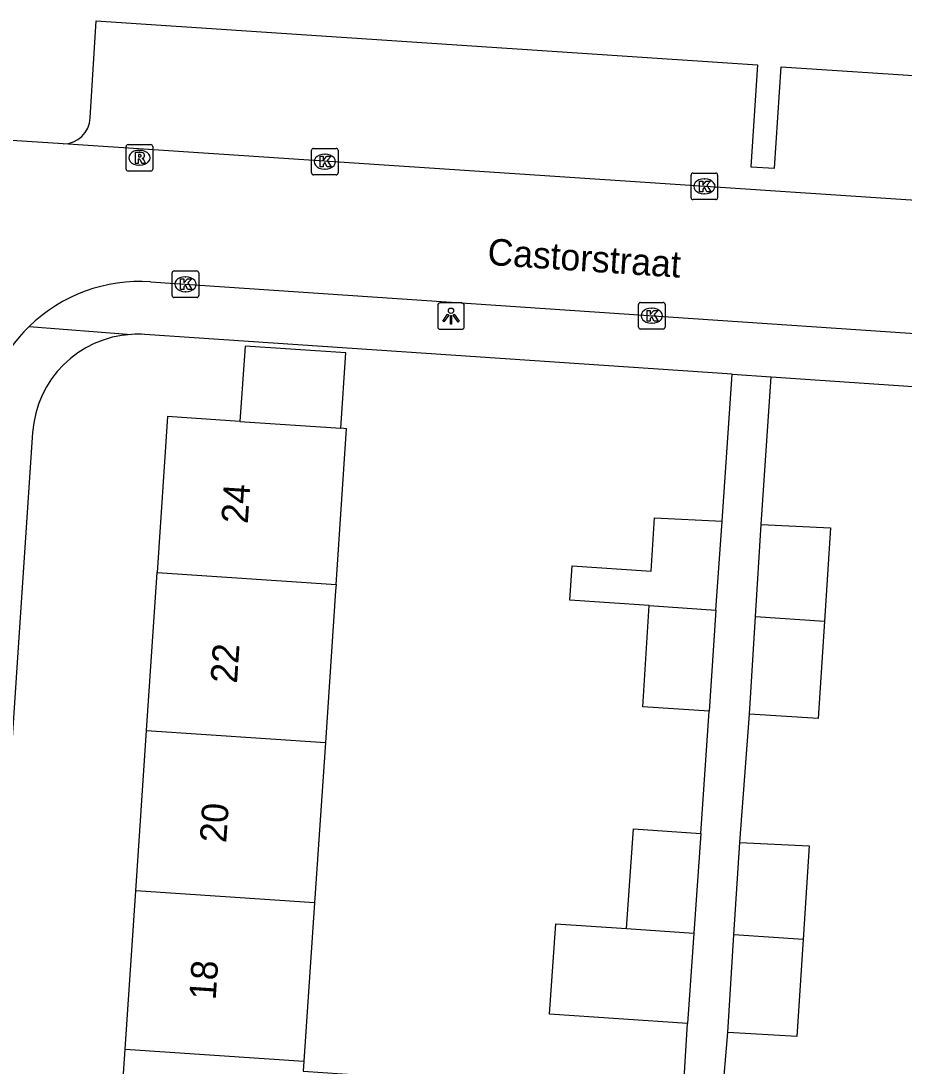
# Model space of a CAD drawing. Extents: x 161848 to 162726, y 385382 to 386521.
# Drawn here: x 161946.08 to 161979.34, y 385678.71 to 385718.07 of the extents above; entities that cross this region are included whole.
import ezdxf

# ---------------------------------------------------------------- set-up
doc = ezdxf.new("R2010")
doc.units = 0
for name, color, linetype in [('IMGEO_Kolk', 7, 'Continuous'), ('IMGEO_Lichtpunt', 7, 'Continuous'), ('IMGEO_Openbare_ruimte_label', 7, 'Continuous'), ('IMGEO_Pand', 7, 'Continuous'), ('IMGEO_Pand_nummerreeks', 7, 'Continuous'), ('IMGEO_Rijbaan_lokaal_open', 7, 'Continuous'), ('IMGEO_Rioolput', 7, 'Continuous'), ('IMGEO_Voetpad_open', 7, 'Continuous')]:
    doc.layers.add(name, color=color, linetype=linetype)

msp = doc.modelspace()

# ---------------------------------------------------------------- linework, layer by layer
at = {"layer": 'IMGEO_Kolk'}
for p, q in [((161957.027, 385712.342), (161957.027, 385713.194)), ((161957.102, 385713.268), (161957.954, 385713.268)), ((161958.028, 385713.194), (161958.028, 385712.342)), ((161957.515, 385713.048), (161957.54, 385713.048)), ((161957.538, 385712.488), (161957.513, 385712.488)), ((161957.954, 385712.268), (161957.102, 385712.268)), ((161971.319, 385711.411), (161971.319, 385712.263)), ((161971.394, 385712.337), (161972.246, 385712.337)), ((161971.807, 385712.117), (161971.832, 385712.117)), ((161972.32, 385712.263), (161972.32, 385711.411)), ((161972.246, 385711.337), (161971.394, 385711.337)), ((161971.83, 385711.557), (161971.805, 385711.557)), ((161951.779, 385707.724), (161951.779, 385708.576)), ((161951.854, 385708.65), (161952.706, 385708.65)), ((161952.78, 385708.576), (161952.78, 385707.724)), ((161952.267, 385708.43), (161952.292, 385708.43)), ((161952.29, 385707.87), (161952.265, 385707.87)), ((161952.706, 385707.65), (161951.854, 385707.65)), ((161969.34, 385706.539), (161969.34, 385707.391)), ((161969.415, 385707.465), (161970.267, 385707.465)), ((161970.341, 385707.391), (161970.341, 385706.539)), ((161969.828, 385707.245), (161969.853, 385707.245)), ((161969.851, 385706.685), (161969.826, 385706.685)), ((161970.267, 385706.465), (161969.415, 385706.465))]:
    msp.add_line(p, q, dxfattribs=at)
for points in [[(161957.027, 385712.342), (161957.027, 385713.194)], [(161957.102, 385713.268), (161957.954, 385713.268)], [(161958.028, 385713.194), (161958.028, 385712.342)], [(161957.348, 385712.968), (161957.471, 385712.968), (161957.471, 385712.817), (161957.601, 385712.968), (161957.765, 385712.968), (161957.619, 385712.817), (161957.772, 385712.568), (161957.62, 385712.568), (161957.535, 385712.732), (161957.471, 385712.665), (161957.471, 385712.568), (161957.348, 385712.568), (161957.348, 385712.968)], [(161957.954, 385712.268), (161957.102, 385712.268)], [(161971.319, 385711.411), (161971.319, 385712.263)], [(161971.394, 385712.337), (161972.246, 385712.337)], [(161971.64, 385712.037), (161971.763, 385712.037), (161971.763, 385711.886), (161971.893, 385712.037), (161972.057, 385712.037), (161971.911, 385711.886), (161972.064, 385711.637), (161971.912, 385711.637), (161971.827, 385711.801), (161971.763, 385711.734), (161971.763, 385711.637), (161971.64, 385711.637), (161971.64, 385712.037)], [(161972.32, 385712.263), (161972.32, 385711.411)], [(161972.246, 385711.337), (161971.394, 385711.337)], [(161951.779, 385707.724), (161951.779, 385708.576)], [(161951.854, 385708.65), (161952.706, 385708.65)], [(161952.78, 385708.576), (161952.78, 385707.724)], [(161952.1, 385708.35), (161952.223, 385708.35), (161952.223, 385708.199), (161952.353, 385708.35), (161952.517, 385708.35), (161952.371, 385708.199), (161952.524, 385707.95), (161952.372, 385707.95), (161952.287, 385708.114), (161952.223, 385708.047), (161952.223, 385707.95), (161952.1, 385707.95), (161952.1, 385708.35)], [(161952.706, 385707.65), (161951.854, 385707.65)], [(161969.34, 385706.539), (161969.34, 385707.391)], [(161969.415, 385707.465), (161970.267, 385707.465)], [(161970.341, 385707.391), (161970.341, 385706.539)], [(161969.661, 385707.165), (161969.784, 385707.165), (161969.784, 385707.014), (161969.914, 385707.165), (161970.078, 385707.165), (161969.932, 385707.014), (161970.085, 385706.765), (161969.933, 385706.765), (161969.848, 385706.929), (161969.784, 385706.862), (161969.784, 385706.765), (161969.661, 385706.765), (161969.661, 385707.165)], [(161970.267, 385706.465), (161969.415, 385706.465)]]:
    msp.add_lwpolyline(points, dxfattribs=at)
for centre, start, end in [((161957.104, 385713.192), 91.552, 178.448), ((161957.104, 385713.192), 91.552, 178.448), ((161957.952, 385713.192), 1.552, 88.448), ((161957.952, 385713.192), 1.552, 88.448), ((161957.104, 385712.344), 181.552, 268.448), ((161957.104, 385712.344), 181.552, 268.448), ((161957.952, 385712.344), 271.552, 358.448), ((161957.952, 385712.344), 271.552, 358.448), ((161971.396, 385712.261), 91.552, 178.448), ((161971.396, 385712.261), 91.552, 178.448), ((161972.244, 385712.261), 1.552, 88.448), ((161972.244, 385712.261), 1.552, 88.448), ((161971.396, 385711.413), 181.552, 268.448), ((161971.396, 385711.413), 181.552, 268.448), ((161972.244, 385711.413), 271.552, 358.448), ((161972.244, 385711.413), 271.552, 358.448), ((161951.856, 385708.574), 91.552, 178.448), ((161951.856, 385708.574), 91.552, 178.448), ((161952.704, 385708.574), 1.552, 88.448), ((161952.704, 385708.574), 1.552, 88.448), ((161951.856, 385707.726), 181.552, 268.448), ((161951.856, 385707.726), 181.552, 268.448), ((161952.704, 385707.726), 271.552, 358.448), ((161952.704, 385707.726), 271.552, 358.448), ((161969.417, 385707.389), 91.552, 178.448), ((161969.417, 385707.389), 91.552, 178.448), ((161970.265, 385707.389), 1.552, 88.448), ((161970.265, 385707.389), 1.552, 88.448), ((161969.417, 385706.541), 181.552, 268.448), ((161969.417, 385706.541), 181.552, 268.448), ((161970.265, 385706.541), 271.552, 358.448), ((161970.265, 385706.541), 271.552, 358.448)]:
    msp.add_arc(centre, 0.0765, start, end, dxfattribs=at)
for centre, major_axis, ratio, start_param, end_param in [((161957.514, 385712.768), (-0.387, 0.002), 0.722429, 4.712389, 7.853982), ((161957.539, 385712.768), (-0.39, 0.002), 0.717154, 1.570796, 4.712389), ((161971.806, 385711.837), (-0.387, 0.002), 0.722429, 4.712389, 7.853982), ((161971.831, 385711.837), (-0.39, 0.002), 0.717154, 1.570796, 4.712389), ((161952.266, 385708.15), (-0.387, 0.002), 0.722429, 4.712389, 7.853982), ((161952.291, 385708.15), (-0.39, 0.002), 0.717154, 1.570796, 4.712389), ((161969.827, 385706.965), (-0.387, 0.002), 0.722429, 4.712389, 7.853982), ((161969.852, 385706.965), (-0.39, 0.002), 0.717154, 1.570796, 4.712389)]:
    msp.add_ellipse(centre, major_axis=major_axis, ratio=ratio, start_param=start_param, end_param=end_param, dxfattribs=at)
at = {"layer": 'IMGEO_Lichtpunt'}
for p, q in [((161961.78, 385707.355), (161961.78, 385706.548)), ((161961.78, 385707.355), (161961.78, 385706.548)), ((161962.682, 385707.45), (161961.874, 385707.45)), ((161962.682, 385707.45), (161961.874, 385707.45)), ((161962.776, 385706.548), (161962.776, 385707.355)), ((161962.776, 385706.548), (161962.776, 385707.355)), ((161961.874, 385706.454), (161962.682, 385706.454)), ((161961.874, 385706.454), (161962.682, 385706.454))]:
    msp.add_line(p, q, dxfattribs=at)
for points in [[(161962.154, 385707.019), (161962.193, 385706.991), (161962.005, 385706.729), (161961.967, 385706.756), (161962.154, 385707.019)], [(161962.256, 385706.971), (161962.303, 385706.971), (161962.303, 385706.649), (161962.256, 385706.649), (161962.256, 385706.971)], [(161962.366, 385706.991), (161962.404, 385707.018), (161962.591, 385706.756), (161962.552, 385706.728), (161962.366, 385706.991)]]:
    msp.add_lwpolyline(points, dxfattribs=at)
msp.add_circle((161962.279, 385707.153), 0.0994, dxfattribs=at)
for centre, start, end in [((161961.874, 385707.355), 90, 180), ((161961.874, 385707.355), 90, 180), ((161962.682, 385707.355), 0, 90), ((161962.682, 385707.355), 0, 90), ((161961.874, 385706.548), 180, 270), ((161961.874, 385706.548), 180, 270), ((161962.682, 385706.548), 270, 0), ((161962.682, 385706.548), 270, 360)]:
    msp.add_arc(centre, 0.0946, start, end, dxfattribs=at)
at = {"layer": 'IMGEO_Pand'}
for points in [[(161958.128, 385702.725), (161958.321, 385705.564), (161954.523, 385705.821), (161954.33, 385702.982)], [(161954.33, 385702.982), (161951.61, 385703.166), (161951.215, 385697.299)], [(161954.33, 385702.982), (161958.128, 385702.725)], [(161957.95, 385696.844), (161958.345, 385702.71), (161958.128, 385702.725)], [(161969.739, 385696.048), (161966.755, 385696.251), (161966.843, 385697.548), (161969.817, 385697.346), (161969.939, 385699.356), (161972.489, 385699.223)], [(161972.258, 385695.877), (161972.489, 385699.223)], [(161973.745, 385695.637), (161973.96, 385699.104)], [(161973.96, 385699.104), (161976.574, 385698.983), (161976.344, 385695.463)], [(161950.813, 385691.345), (161951.215, 385697.299)], [(161951.215, 385697.299), (161957.95, 385696.844)], [(161957.95, 385696.844), (161957.934, 385696.609), (161957.548, 385690.89)], [(161971.995, 385692.068), (161969.509, 385692.237), (161969.739, 385696.048)], [(161969.739, 385696.048), (161972.258, 385695.877)], [(161972.258, 385695.877), (161971.995, 385692.068)], [(161973.517, 385691.96), (161973.745, 385695.637)], [(161976.344, 385695.463), (161976.105, 385691.802), (161973.517, 385691.96)], [(161973.745, 385695.637), (161976.344, 385695.463)], [(161950.406, 385685.311), (161950.813, 385691.345)], [(161950.813, 385691.345), (161957.548, 385690.89)], [(161957.548, 385690.89), (161957.142, 385684.856)], [(161968.889, 385683.883), (161969.148, 385687.638), (161971.682, 385687.463)], [(161971.682, 385687.463), (161971.423, 385683.712)], [(161972.936, 385683.654), (161973.151, 385687.121)], [(161973.151, 385687.121), (161975.765, 385687), (161975.535, 385683.48)], [(161950.004, 385679.348), (161950.406, 385685.311)], [(161957.142, 385684.856), (161950.406, 385685.311)], [(161957.142, 385684.856), (161956.74, 385678.892)], [(161971.188, 385680.308), (161965.988, 385680.667), (161966.222, 385684.067), (161968.889, 385683.883)], [(161968.889, 385683.883), (161971.423, 385683.712)], [(161971.423, 385683.712), (161971.188, 385680.308)], [(161972.708, 385679.977), (161972.936, 385683.654)], [(161975.535, 385683.48), (161972.936, 385683.654)], [(161975.535, 385683.48), (161975.296, 385679.819), (161972.708, 385679.977)], [(161949.605, 385673.424), (161950.004, 385679.348)], [(161950.004, 385679.348), (161956.74, 385678.892)], [(161956.74, 385678.892), (161956.715, 385678.515), (161959.675, 385678.316), (161959.289, 385672.587), (161956.328, 385672.786)]]:
    msp.add_lwpolyline(points, dxfattribs=at)
at = {"layer": 'IMGEO_Rijbaan_lokaal_open'}
for points in [[(161947.673, 385713.437), (161940.291, 385713.919)], [(162003.231, 385709.718), (162000, 385709.96), (161947.673, 385713.437)], [(161950.969, 385708.24), (162000, 385704.93), (162001.843, 385704.706), (162002.905, 385704.639)]]:
    msp.add_lwpolyline(points, dxfattribs=at)
for centre, radius, start, end in [((161950.568, 385702.259), 5.995, 86.1604, 134.1651), ((161950.561, 385702.267), 5.984, 134.1754, 176.0836)]:
    msp.add_arc(centre, radius, start, end, dxfattribs=at)
at = {"layer": 'IMGEO_Rioolput'}
for p, q in [((161950.045, 385712.487), (161950.045, 385713.339)), ((161950.12, 385713.413), (161950.972, 385713.413)), ((161950.533, 385713.193), (161950.558, 385713.193)), ((161951.046, 385713.339), (161951.046, 385712.487)), ((161950.972, 385712.413), (161950.12, 385712.413)), ((161950.556, 385712.633), (161950.531, 385712.633))]:
    msp.add_line(p, q, dxfattribs=at)
for points in [[(161950.045, 385712.487), (161950.045, 385713.339)], [(161950.12, 385713.413), (161950.972, 385713.413)], [(161951.046, 385713.339), (161951.046, 385712.487)], [(161950.634, 385713.111), (161950.382, 385713.113), (161950.382, 385712.713)], [(161950.382, 385712.713), (161950.506, 385712.713), (161950.506, 385712.875), (161950.517, 385712.875)], [(161950.56, 385713.032), (161950.506, 385713.032), (161950.506, 385712.951)], [(161950.506, 385712.951), (161950.558, 385712.951)], [(161950.564, 385712.846), (161950.635, 385712.713), (161950.775, 385712.713), (161950.71, 385712.839)], [(161950.972, 385712.413), (161950.12, 385712.413)]]:
    msp.add_lwpolyline(points, dxfattribs=at)
for centre, radius, start, end in [((161950.122, 385713.337), 0.0765, 91.552, 178.448), ((161950.122, 385713.337), 0.0765, 91.552, 178.448), ((161950.97, 385713.337), 0.0765, 1.552, 88.448), ((161950.97, 385713.337), 0.0765, 1.552, 88.448), ((161950.516, 385712.822), 0.0533, 26.0293, 88.6989), ((161950.542, 385713.14), 0.19, 274.7715, 282.9687), ((161950.566, 385712.936), 0.0964, 77.0061, 93.1865), ((161950.58, 385712.993), 0.0378, 276.6634, 79.6772), ((161950.633, 385713.001), 0.109, 350.3612, 89.416), ((161950.631, 385713.001), 0.112, 277.5842, 350.9817), ((161950.615, 385712.786), 0.108, 29.5134, 73.7905), ((161950.122, 385712.489), 0.0765, 181.552, 268.448), ((161950.122, 385712.489), 0.0765, 181.552, 268.448), ((161950.97, 385712.489), 0.0765, 271.552, 358.448), ((161950.97, 385712.489), 0.0765, 271.552, 358.448)]:
    msp.add_arc(centre, radius, start, end, dxfattribs=at)
for centre, major_axis, ratio, start_param, end_param in [((161950.532, 385712.913), (-0.387, 0.002), 0.722429, 4.712389, 7.853982), ((161950.557, 385712.913), (-0.39, 0.002), 0.717154, 1.570796, 4.712389)]:
    msp.add_ellipse(centre, major_axis=major_axis, ratio=ratio, start_param=start_param, end_param=end_param, dxfattribs=at)
at = {"layer": 'IMGEO_Voetpad_open'}
for points in [[(161948.696, 385714.412), (161948.917, 385718.068), (161973.823, 385716.419), (161973.573, 385712.578), (161974.461, 385712.518), (161974.711, 385716.344), (162000, 385714.682), (162002.123, 385714.419), (162002.853, 385714.41)], [(161946.391, 385706.559), (161950.253, 385706.264)], [(161972.865, 385704.758), (161950.757, 385706.262)], [(161972.489, 385699.223), (161972.865, 385704.758)], [(161972.865, 385704.758), (161974.338, 385704.658)], [(161973.96, 385699.104), (161974.338, 385704.658)], [(161974.338, 385704.658), (161999.588, 385702.941), (162001.131, 385702.827)], [(161946.526, 385702.567), (161941.6, 385628.889)], [(161971.682, 385687.463), (161971.995, 385692.068)], [(161973.151, 385687.121), (161973.517, 385691.96)], [(161970.879, 385675.348), (161971.188, 385680.308)], [(161972.485, 385677.457), (161972.708, 385679.977)]]:
    msp.add_lwpolyline(points, dxfattribs=at)
for centre, radius, start, end in [((161947.677, 385714.457), 1.02, 269.7854, 357.4622), ((161950.488, 385702.3), 3.971, 93.3925, 176.1445), ((161950.489, 385702.298), 3.973, 86.1361, 93.4092)]:
    msp.add_arc(centre, radius, start, end, dxfattribs=at)

# ---------------------------------------------------------------- texts
at = {"layer": 'IMGEO_Openbare_ruimte_label'}
msp.add_text('Castorstraat', height=1, rotation=356.1593, dxfattribs=at).set_placement((161963.632, 385708.884))
at = {"layer": 'IMGEO_Pand_nummerreeks'}
for s, rotation, p in [('24', 86.1442, (161954.625, 385699.115)), ('22', 86.1442, (161954.219, 385693.1)), ('20', 86.1435, (161953.814, 385687.095)), ('18', 86.1435, (161953.415, 385681.174))]:
    msp.add_text(s, height=1, rotation=rotation, dxfattribs=at).set_placement(p)

doc.saveas('drawing.dxf')
